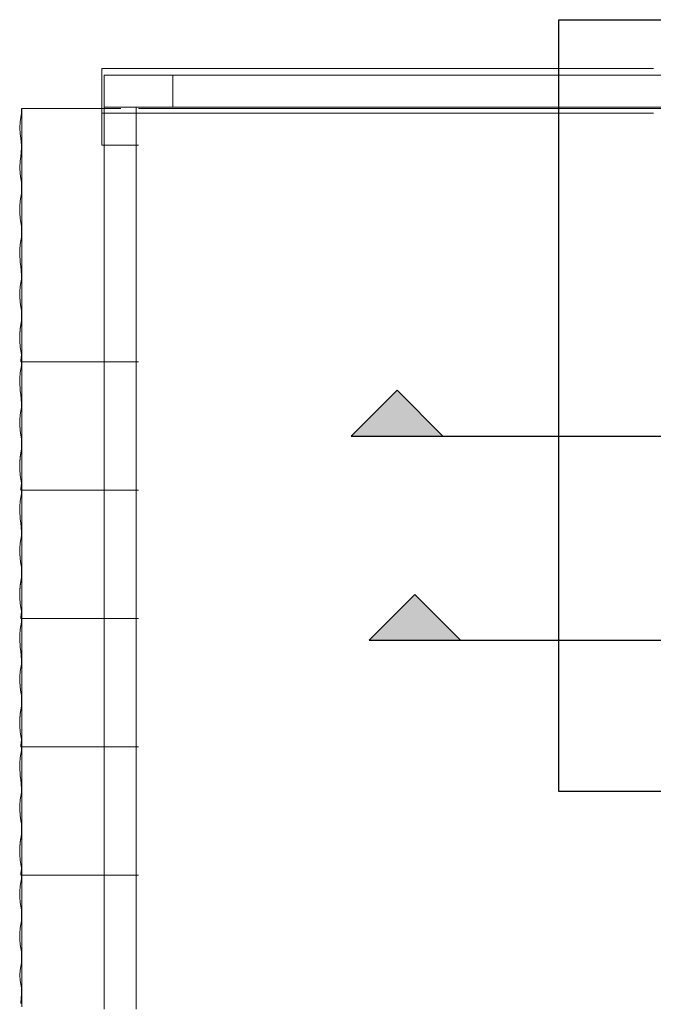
# Model space of a CAD drawing. Header units: millimetres. Extents: x -16331 to -10174, y -4135 to -3584.
# Tile 307 of 456: x -10267.46 to -10261.92, y -3991.6 to -3983. Entities that reach past the tile are written whole.
import ezdxf

# ---------------------------------------------------------------- set-up
doc = ezdxf.new("R2010")
doc.units = ezdxf.units.MM
for name, color, linetype, lineweight in [('DI-Detalhes', 1, 'Continuous', 30), ('IFC-IfcBuildingElementProxy-Contorno', 250, 'Continuous', 5), ('IFC-IfcRoof-Contorno', 250, 'Continuous', 5), ('IFC-Laje-Contorno', 134, 'Continuous', 5), ('IFC-Pilar-Contorno', 83, 'Continuous', 5), ('IFC-Viga-Contorno', 66, 'Continuous', 5)]:
    doc.layers.add(name, color=color, linetype=linetype, lineweight=lineweight)

msp = doc.modelspace()

# ---------------------------------------------------------------- hatches: boundary and pattern name
at = {"layer": 'DI-Detalhes', "linetype": 'Continuous'}
for points in [[(-10264.5578, -3986.6364), (-10263.7578, -3986.6364), (-10264.1578, -3986.2364)], [(-10264.4025, -3988.42), (-10263.6025, -3988.42), (-10264.0025, -3988.02)]]:
    msp.add_hatch(color=1, dxfattribs=at).paths.add_polyline_path(points)

# ---------------------------------------------------------------- linework, layer by layer
at = {"layer": 'DI-Detalhes'}
for p, q in [((-10264.1578, -3986.6364), (-10255.4876, -3986.6364)), ((-10264.0025, -3988.42), (-10255.2704, -3988.42))]:
    msp.add_line(p, q, dxfattribs=at)
for points in [[(-10262.7449, -3982.9979), (-10256.8435, -3982.9979), (-10256.8435, -3989.7423), (-10262.7449, -3989.7423), (-10262.7449, -3982.9979)], [(-10264.5578, -3986.6364), (-10263.7578, -3986.6364), (-10264.1578, -3986.2364), (-10264.5578, -3986.6364)], [(-10264.4025, -3988.42), (-10263.6025, -3988.42), (-10264.0025, -3988.02), (-10264.4025, -3988.42)]]:
    msp.add_lwpolyline(points, dxfattribs=at)
at = {"layer": 'IFC-IfcBuildingElementProxy-Contorno', "lineweight": 5}
for p, q in [((-10266.739, -3983.8135), (-10266.739, -3984.0792)), ((-10266.739, -3984.0792), (-10266.739, -3984.0945)), ((-10266.739, -3984.0945), (-10266.419, -3984.0945))]:
    msp.add_line(p, q, dxfattribs=at)
at = {"layer": 'IFC-IfcRoof-Contorno', "lineweight": 5}
for p, q in [((-10261.9163, -3983.4235), (-10266.739, -3983.4235)), ((-10266.739, -3983.4235), (-10266.739, -3983.7735)), ((-10267.4405, -3983.774), (-10267.4407, -3983.7815)), ((-10267.439, -3983.7735), (-10267.439, -3984.1581)), ((-10267.4387, -3983.7735), (-10267.439, -3983.7735)), ((-10267.4277, -3983.7735), (-10267.4387, -3983.7735)), ((-10267.4144, -3983.7735), (-10267.4277, -3983.7735)), ((-10267.3967, -3983.7735), (-10267.4144, -3983.7735)), ((-10267.3816, -3983.7735), (-10267.3967, -3983.7735)), ((-10267.367, -3983.7735), (-10267.3816, -3983.7735)), ((-10267.3514, -3983.7735), (-10267.367, -3983.7735)), ((-10267.3488, -3983.7735), (-10267.3514, -3983.7735)), ((-10267.3361, -3983.7735), (-10267.3488, -3983.7735)), ((-10267.3319, -3983.7735), (-10267.3361, -3983.7735)), ((-10267.3216, -3983.7735), (-10267.3319, -3983.7735)), ((-10267.3061, -3983.7735), (-10267.3216, -3983.7735)), ((-10267.3005, -3983.7735), (-10267.3061, -3983.7735)), ((-10267.2905, -3983.7735), (-10267.3005, -3983.7735)), ((-10267.2761, -3983.7735), (-10267.2905, -3983.7735)), ((-10267.2681, -3983.7735), (-10267.2761, -3983.7735)), ((-10267.2608, -3983.7735), (-10267.2681, -3983.7735)), ((-10267.2522, -3983.7735), (-10267.2608, -3983.7735)), ((-10267.2449, -3983.7735), (-10267.2522, -3983.7735)), ((-10267.2307, -3983.7735), (-10267.2449, -3983.7735)), ((-10267.2155, -3983.7735), (-10267.2307, -3983.7735)), ((-10267.2123, -3983.7735), (-10267.2155, -3983.7735)), ((-10267.2039, -3983.7735), (-10267.2123, -3983.7735)), ((-10267.0943, -3983.7735), (-10267.2039, -3983.7735)), ((-10267.0393, -3983.7735), (-10267.0943, -3983.7735)), ((-10266.9205, -3983.7735), (-10267.0393, -3983.7735)), ((-10266.7467, -3983.7735), (-10266.9205, -3983.7735)), ((-10266.5728, -3983.7735), (-10266.7467, -3983.7735)), ((-10266.739, -3983.7735), (-10266.739, -3983.774)), ((-10266.739, -3983.774), (-10266.739, -3983.7815)), ((-10261.619, -3983.7735), (-10266.419, -3983.7735)), ((-10267.447, -3983.8528), (-10267.4526, -3983.8909)), ((-10267.4435, -3983.8322), (-10267.447, -3983.8528)), ((-10267.442, -3983.8135), (-10267.4435, -3983.8322)), ((-10267.4413, -3983.8049), (-10267.442, -3983.8135)), ((-10267.4407, -3983.7835), (-10267.4413, -3983.8049)), ((-10267.4407, -3983.7815), (-10267.4407, -3983.7835)), ((-10266.739, -3983.7815), (-10266.739, -3983.7835)), ((-10266.739, -3983.7835), (-10266.739, -3983.8135)), ((-10266.739, -3983.8135), (-10266.419, -3983.8135)), ((-10266.419, -3983.8135), (-10261.9163, -3983.8135)), ((-10267.4526, -3983.8909), (-10267.4546, -3983.9423)), ((-10267.4546, -3983.9423), (-10267.4527, -3983.994)), ((-10267.4527, -3983.994), (-10267.4473, -3984.0328)), ((-10267.4473, -3984.0328), (-10267.4425, -3984.067)), ((-10267.4425, -3984.067), (-10267.4414, -3984.0945)), ((-10267.4407, -3984.1127), (-10267.4425, -3984.1583)), ((-10267.4414, -3984.0945), (-10267.4407, -3984.1127)), ((-10267.4473, -3984.1925), (-10267.4534, -3984.2336)), ((-10267.4425, -3984.1583), (-10267.4473, -3984.1925)), ((-10267.439, -3984.1581), (-10267.439, -3984.4476)), ((-10267.4534, -3984.2336), (-10267.4556, -3984.2896)), ((-10267.4556, -3984.2896), (-10267.4534, -3984.3457)), ((-10267.4534, -3984.3457), (-10267.4473, -3984.3867)), ((-10267.4473, -3984.3867), (-10267.4419, -3984.4194)), ((-10267.4419, -3984.4194), (-10267.4397, -3984.4664)), ((-10267.4397, -3984.4664), (-10267.4414, -3984.5142)), ((-10267.439, -3984.4476), (-10267.439, -3984.4812)), ((-10267.4466, -3984.549), (-10267.4529, -3984.582)), ((-10267.4414, -3984.5142), (-10267.4466, -3984.549)), ((-10267.439, -3984.4812), (-10267.439, -3984.8211)), ((-10267.4566, -3984.6303), (-10267.4567, -3984.6844)), ((-10267.4529, -3984.582), (-10267.4566, -3984.6303)), ((-10267.4567, -3984.6844), (-10267.4534, -3984.7338)), ((-10267.4534, -3984.7338), (-10267.4473, -3984.7687)), ((-10267.4473, -3984.7687), (-10267.4421, -3984.8019)), ((-10267.4421, -3984.8019), (-10267.4401, -3984.8485)), ((-10267.442, -3984.8953), (-10267.4472, -3984.9288)), ((-10267.4401, -3984.8485), (-10267.442, -3984.8953)), ((-10267.439, -3984.8211), (-10267.439, -3984.8749)), ((-10267.439, -3984.8749), (-10267.439, -3985.1866)), ((-10267.4529, -3984.9615), (-10267.4561, -3985.0073)), ((-10267.4472, -3984.9288), (-10267.4529, -3984.9615)), ((-10267.4561, -3985.0073), (-10267.4561, -3985.0578)), ((-10267.4561, -3985.0578), (-10267.4534, -3985.0978)), ((-10267.4546, -3985.0637), (-10267.4534, -3985.0978)), ((-10267.4534, -3985.0978), (-10267.453, -3985.1037)), ((-10267.4534, -3985.0978), (-10267.4527, -3985.1154)), ((-10267.4527, -3985.1154), (-10267.4473, -3985.1543)), ((-10267.4473, -3985.1543), (-10267.4425, -3985.1885)), ((-10267.4425, -3985.1885), (-10267.4408, -3985.2317)), ((-10267.4408, -3985.2317), (-10267.4421, -3985.2631)), ((-10267.4402, -3985.2166), (-10267.4408, -3985.2317)), ((-10267.4408, -3985.2317), (-10267.4407, -3985.2341)), ((-10267.439, -3985.1866), (-10267.439, -3985.2795)), ((-10267.4473, -3985.2966), (-10267.4529, -3985.3292)), ((-10267.4421, -3985.2631), (-10267.4473, -3985.2966)), ((-10267.439, -3985.2795), (-10267.439, -3985.6151)), ((-10267.4529, -3985.3292), (-10267.456, -3985.3746)), ((-10267.456, -3985.3746), (-10267.456, -3985.4018)), ((-10267.456, -3985.4018), (-10267.456, -3985.4245)), ((-10267.4556, -3985.4111), (-10267.4534, -3985.4671)), ((-10267.456, -3985.4245), (-10267.4538, -3985.457)), ((-10267.4538, -3985.457), (-10267.4529, -3985.47)), ((-10267.4534, -3985.4671), (-10267.4473, -3985.5082)), ((-10267.4473, -3985.5082), (-10267.4421, -3985.5396)), ((-10267.4422, -3985.5362), (-10267.4421, -3985.5396)), ((-10267.4403, -3985.5826), (-10267.4422, -3985.6289)), ((-10267.4421, -3985.5396), (-10267.4419, -3985.5408)), ((-10267.4421, -3985.5396), (-10267.4403, -3985.5826)), ((-10267.4466, -3985.6704), (-10267.4529, -3985.7035)), ((-10267.4473, -3985.6624), (-10267.4523, -3985.6951)), ((-10267.4422, -3985.6289), (-10267.4473, -3985.6624)), ((-10267.439, -3985.6151), (-10267.439, -3985.9425)), ((-10267.4566, -3985.7518), (-10267.4567, -3985.8059)), ((-10267.4529, -3985.7035), (-10267.4566, -3985.7518)), ((-10267.4526, -3985.7015), (-10267.4541, -3985.7403)), ((-10267.4523, -3985.6951), (-10267.4526, -3985.7015)), ((-10267.4567, -3985.8059), (-10267.4534, -3985.8552)), ((-10267.4534, -3985.8552), (-10267.4473, -3985.8901)), ((-10267.4473, -3985.8901), (-10267.4421, -3985.9233)), ((-10267.4418, -3985.9307), (-10267.4424, -3985.946)), ((-10267.4421, -3985.9233), (-10267.4418, -3985.9307)), ((-10267.4416, -3985.9264), (-10267.4418, -3985.9307)), ((-10267.4424, -3985.946), (-10267.4477, -3985.9791)), ((-10267.4477, -3985.9791), (-10267.4466, -3985.9865)), ((-10267.442, -3986.0167), (-10267.4472, -3986.0502)), ((-10267.4466, -3985.9865), (-10266.419, -3985.9865)), ((-10267.4408, -3985.9865), (-10267.442, -3986.0167)), ((-10267.439, -3985.9425), (-10267.439, -3985.9964)), ((-10267.439, -3985.9964), (-10267.439, -3986.401)), ((-10267.4529, -3986.0829), (-10267.4561, -3986.1287)), ((-10267.4472, -3986.0502), (-10267.4529, -3986.0829)), ((-10267.4561, -3986.1287), (-10267.4561, -3986.1792)), ((-10267.4561, -3986.1792), (-10267.4534, -3986.2192)), ((-10267.4546, -3986.1852), (-10267.4534, -3986.2192)), ((-10267.4534, -3986.2192), (-10267.453, -3986.2251)), ((-10267.4534, -3986.2192), (-10267.4527, -3986.2369)), ((-10267.4527, -3986.2369), (-10267.4473, -3986.2757)), ((-10267.4473, -3986.2757), (-10267.4425, -3986.3099)), ((-10267.4425, -3986.3099), (-10267.4408, -3986.3532)), ((-10267.4408, -3986.3532), (-10267.4421, -3986.3845)), ((-10267.4402, -3986.338), (-10267.4408, -3986.3532)), ((-10267.4408, -3986.3532), (-10267.4407, -3986.3555)), ((-10267.4473, -3986.418), (-10267.4529, -3986.4506)), ((-10267.4421, -3986.3845), (-10267.4473, -3986.418)), ((-10267.439, -3986.401), (-10267.439, -3986.7365)), ((-10267.4529, -3986.4506), (-10267.456, -3986.496)), ((-10267.456, -3986.496), (-10267.456, -3986.5233)), ((-10267.456, -3986.5233), (-10267.456, -3986.546)), ((-10267.4556, -3986.5325), (-10267.4534, -3986.5885)), ((-10267.456, -3986.546), (-10267.4538, -3986.5784)), ((-10267.4538, -3986.5784), (-10267.4529, -3986.5914)), ((-10267.4534, -3986.5885), (-10267.4473, -3986.6296)), ((-10267.4473, -3986.6296), (-10267.4421, -3986.661)), ((-10267.4422, -3986.6576), (-10267.4421, -3986.661)), ((-10267.4403, -3986.704), (-10267.4422, -3986.7503)), ((-10267.4421, -3986.661), (-10267.4419, -3986.6623)), ((-10267.4421, -3986.661), (-10267.4403, -3986.704)), ((-10267.4473, -3986.7838), (-10267.4523, -3986.8165)), ((-10267.4422, -3986.7503), (-10267.4473, -3986.7838)), ((-10267.439, -3986.7365), (-10267.439, -3987.0639)), ((-10267.4566, -3986.8732), (-10267.4567, -3986.9273)), ((-10267.4529, -3986.8249), (-10267.4566, -3986.8732)), ((-10267.4526, -3986.8229), (-10267.4541, -3986.8617)), ((-10267.4466, -3986.7919), (-10267.4529, -3986.8249)), ((-10267.4523, -3986.8165), (-10267.4526, -3986.8229)), ((-10267.4567, -3986.9273), (-10267.4534, -3986.9766)), ((-10267.4534, -3986.9766), (-10267.4473, -3987.0115)), ((-10267.4473, -3987.0115), (-10267.4421, -3987.0447)), ((-10267.4421, -3987.0447), (-10267.4418, -3987.0522)), ((-10267.4416, -3987.0479), (-10267.4418, -3987.0522)), ((-10267.4424, -3987.0674), (-10267.4477, -3987.1006)), ((-10267.4477, -3987.1006), (-10267.4466, -3987.1079)), ((-10267.4466, -3987.1079), (-10266.419, -3987.1079)), ((-10267.4418, -3987.0522), (-10267.4424, -3987.0674)), ((-10267.4408, -3987.1079), (-10267.442, -3987.1381)), ((-10267.439, -3987.0639), (-10267.439, -3987.1178)), ((-10267.439, -3987.1178), (-10267.439, -3987.5224)), ((-10267.4529, -3987.2044), (-10267.4561, -3987.2502)), ((-10267.4472, -3987.1716), (-10267.4529, -3987.2044)), ((-10267.442, -3987.1381), (-10267.4472, -3987.1716)), ((-10267.4561, -3987.2502), (-10267.4561, -3987.3006)), ((-10267.4561, -3987.3006), (-10267.4534, -3987.3406)), ((-10267.4546, -3987.3066), (-10267.4534, -3987.3406)), ((-10267.4534, -3987.3406), (-10267.453, -3987.3466)), ((-10267.4534, -3987.3406), (-10267.4527, -3987.3583)), ((-10267.4527, -3987.3583), (-10267.4473, -3987.3971)), ((-10267.4473, -3987.3971), (-10267.4425, -3987.4313)), ((-10267.4425, -3987.4313), (-10267.4408, -3987.4746)), ((-10267.4408, -3987.4746), (-10267.4421, -3987.506)), ((-10267.4402, -3987.4594), (-10267.4408, -3987.4746)), ((-10267.4408, -3987.4746), (-10267.4407, -3987.477)), ((-10267.4473, -3987.5394), (-10267.4529, -3987.572)), ((-10267.4421, -3987.506), (-10267.4473, -3987.5394)), ((-10267.439, -3987.5224), (-10267.439, -3987.8579)), ((-10267.4529, -3987.572), (-10267.456, -3987.6174)), ((-10267.456, -3987.6174), (-10267.456, -3987.6447)), ((-10267.456, -3987.6447), (-10267.456, -3987.6674)), ((-10267.456, -3987.6674), (-10267.4538, -3987.6998)), ((-10267.4556, -3987.6539), (-10267.4534, -3987.7099)), ((-10267.4538, -3987.6998), (-10267.4529, -3987.7128)), ((-10267.4534, -3987.7099), (-10267.4473, -3987.751)), ((-10267.4473, -3987.751), (-10267.4421, -3987.7825)), ((-10267.4422, -3987.7791), (-10267.4421, -3987.7825)), ((-10267.4421, -3987.7825), (-10267.4419, -3987.7837)), ((-10267.4421, -3987.7825), (-10267.4403, -3987.8254)), ((-10267.4473, -3987.9053), (-10267.4523, -3987.9379)), ((-10267.4422, -3987.8718), (-10267.4473, -3987.9053)), ((-10267.4403, -3987.8254), (-10267.4422, -3987.8718)), ((-10267.439, -3987.8579), (-10267.439, -3988.1854)), ((-10267.4566, -3987.9946), (-10267.4567, -3988.0487)), ((-10267.4529, -3987.9463), (-10267.4566, -3987.9946)), ((-10267.4526, -3987.9443), (-10267.4541, -3987.9831)), ((-10267.4466, -3987.9133), (-10267.4529, -3987.9463)), ((-10267.4523, -3987.9379), (-10267.4526, -3987.9443)), ((-10267.4567, -3988.0487), (-10267.4534, -3988.0981)), ((-10267.4534, -3988.0981), (-10267.4473, -3988.133)), ((-10267.4473, -3988.133), (-10267.4421, -3988.1661)), ((-10267.4421, -3988.1661), (-10267.4418, -3988.1736)), ((-10267.4424, -3988.1888), (-10267.4477, -3988.222)), ((-10267.4477, -3988.222), (-10267.4466, -3988.2294)), ((-10267.4466, -3988.2294), (-10266.419, -3988.2294)), ((-10267.4418, -3988.1736), (-10267.4424, -3988.1888)), ((-10267.4408, -3988.2294), (-10267.442, -3988.2596)), ((-10267.4416, -3988.1693), (-10267.4418, -3988.1736)), ((-10267.439, -3988.1854), (-10267.439, -3988.2392)), ((-10267.439, -3988.2392), (-10267.439, -3988.6438)), ((-10267.4529, -3988.3258), (-10267.4561, -3988.3716)), ((-10267.4472, -3988.2931), (-10267.4529, -3988.3258)), ((-10267.442, -3988.2596), (-10267.4472, -3988.2931)), ((-10267.4561, -3988.3716), (-10267.4561, -3988.4221)), ((-10267.4561, -3988.4221), (-10267.4534, -3988.462)), ((-10267.4546, -3988.428), (-10267.4534, -3988.462)), ((-10267.4534, -3988.462), (-10267.453, -3988.468)), ((-10267.4534, -3988.462), (-10267.4527, -3988.4797)), ((-10267.4527, -3988.4797), (-10267.4473, -3988.5185)), ((-10267.4473, -3988.5185), (-10267.4425, -3988.5527)), ((-10267.4425, -3988.5527), (-10267.4408, -3988.596)), ((-10267.4408, -3988.596), (-10267.4421, -3988.6274)), ((-10267.4402, -3988.5808), (-10267.4408, -3988.596)), ((-10267.4408, -3988.596), (-10267.4407, -3988.5984)), ((-10267.4473, -3988.6608), (-10267.4529, -3988.6935)), ((-10267.4421, -3988.6274), (-10267.4473, -3988.6608)), ((-10267.439, -3988.6438), (-10267.439, -3988.9793)), ((-10267.4529, -3988.6935), (-10267.456, -3988.7389)), ((-10267.456, -3988.7389), (-10267.456, -3988.7661)), ((-10267.456, -3988.7661), (-10267.456, -3988.7888)), ((-10267.456, -3988.7888), (-10267.4538, -3988.8212)), ((-10267.4556, -3988.7753), (-10267.4534, -3988.8314)), ((-10267.4538, -3988.8212), (-10267.4529, -3988.8343)), ((-10267.4534, -3988.8314), (-10267.4473, -3988.8724)), ((-10267.4473, -3988.8724), (-10267.4421, -3988.9039)), ((-10267.4422, -3988.9005), (-10267.4421, -3988.9039)), ((-10267.4421, -3988.9039), (-10267.4419, -3988.9051)), ((-10267.4421, -3988.9039), (-10267.4403, -3988.9468)), ((-10267.4473, -3989.0267), (-10267.4523, -3989.0593)), ((-10267.4422, -3988.9932), (-10267.4473, -3989.0267)), ((-10267.4403, -3988.9468), (-10267.4422, -3988.9932)), ((-10267.439, -3988.9793), (-10267.439, -3989.3068)), ((-10267.4529, -3989.0678), (-10267.4566, -3989.116)), ((-10267.4526, -3989.0658), (-10267.4541, -3989.1046)), ((-10267.4466, -3989.0347), (-10267.4529, -3989.0678)), ((-10267.4523, -3989.0593), (-10267.4526, -3989.0658)), ((-10267.4566, -3989.116), (-10267.4567, -3989.1701)), ((-10267.4567, -3989.1701), (-10267.4534, -3989.2195)), ((-10267.4534, -3989.2195), (-10267.4473, -3989.2544)), ((-10267.4473, -3989.2544), (-10267.4421, -3989.2876)), ((-10267.4424, -3989.3103), (-10267.4477, -3989.3434)), ((-10267.4477, -3989.3434), (-10267.4466, -3989.3508)), ((-10267.4466, -3989.3508), (-10266.419, -3989.3508)), ((-10267.4418, -3989.295), (-10267.4424, -3989.3103)), ((-10267.4421, -3989.2876), (-10267.4418, -3989.295)), ((-10267.4408, -3989.3508), (-10267.442, -3989.381)), ((-10267.4416, -3989.2907), (-10267.4418, -3989.295)), ((-10267.439, -3989.3068), (-10267.439, -3989.3606)), ((-10267.439, -3989.3606), (-10267.439, -3990.1008)), ((-10267.4529, -3989.4472), (-10267.4561, -3989.493)), ((-10267.4472, -3989.4145), (-10267.4529, -3989.4472)), ((-10267.442, -3989.381), (-10267.4472, -3989.4145)), ((-10267.4561, -3989.493), (-10267.4561, -3989.5435)), ((-10267.4561, -3989.5435), (-10267.4534, -3989.5835)), ((-10267.4546, -3989.5495), (-10267.4534, -3989.5835)), ((-10267.4534, -3989.5835), (-10267.453, -3989.5894)), ((-10267.4534, -3989.5835), (-10267.4527, -3989.6011)), ((-10267.4527, -3989.6011), (-10267.4473, -3989.64)), ((-10267.4473, -3989.64), (-10267.4425, -3989.6742)), ((-10267.4425, -3989.6742), (-10267.4408, -3989.7174)), ((-10267.4402, -3989.7023), (-10267.4408, -3989.7174)), ((-10267.4473, -3989.7823), (-10267.4529, -3989.8149)), ((-10267.4421, -3989.7488), (-10267.4473, -3989.7823)), ((-10267.4408, -3989.7174), (-10267.4421, -3989.7488)), ((-10267.4408, -3989.7174), (-10267.4407, -3989.7198)), ((-10267.4529, -3989.8149), (-10267.456, -3989.8603)), ((-10267.456, -3989.8603), (-10267.456, -3989.8876)), ((-10267.456, -3989.8876), (-10267.456, -3989.9102)), ((-10267.456, -3989.9102), (-10267.4538, -3989.9427)), ((-10267.4556, -3989.8968), (-10267.4534, -3989.9528)), ((-10267.4538, -3989.9427), (-10267.4529, -3989.9557)), ((-10267.4534, -3989.9528), (-10267.4473, -3989.9939)), ((-10267.4473, -3989.9939), (-10267.4421, -3990.0253)), ((-10267.4422, -3990.0219), (-10267.4421, -3990.0253)), ((-10267.4421, -3990.0253), (-10267.4419, -3990.0265)), ((-10267.4421, -3990.0253), (-10267.4403, -3990.0683)), ((-10267.4422, -3990.1146), (-10267.4473, -3990.1481)), ((-10267.4403, -3990.0683), (-10267.4422, -3990.1146)), ((-10267.439, -3990.1008), (-10267.439, -3991.6235)), ((-10267.4529, -3990.1892), (-10267.4566, -3990.2375)), ((-10267.4526, -3990.1872), (-10267.4541, -3990.226)), ((-10267.4466, -3990.1562), (-10267.4529, -3990.1892)), ((-10267.4523, -3990.1808), (-10267.4526, -3990.1872)), ((-10267.4473, -3990.1481), (-10267.4523, -3990.1808)), ((-10267.4566, -3990.2375), (-10267.4567, -3990.2916)), ((-10267.4567, -3990.2916), (-10267.4534, -3990.3409)), ((-10267.4534, -3990.3409), (-10267.4473, -3990.3758)), ((-10267.4473, -3990.3758), (-10267.4421, -3990.409)), ((-10267.4424, -3990.4317), (-10267.4477, -3990.4649)), ((-10267.4477, -3990.4649), (-10267.4466, -3990.4722)), ((-10267.4466, -3990.4722), (-10266.419, -3990.4722)), ((-10267.4418, -3990.4165), (-10267.4424, -3990.4317)), ((-10267.4421, -3990.409), (-10267.4418, -3990.4165)), ((-10267.4408, -3990.4722), (-10267.442, -3990.5024)), ((-10267.4416, -3990.4122), (-10267.4418, -3990.4165)), ((-10267.4529, -3990.5687), (-10267.4561, -3990.6144)), ((-10267.4472, -3990.5359), (-10267.4529, -3990.5687)), ((-10267.442, -3990.5024), (-10267.4472, -3990.5359)), ((-10267.4561, -3990.6144), (-10267.4561, -3990.6649)), ((-10267.4561, -3990.6649), (-10267.453, -3990.7109)), ((-10267.453, -3990.7109), (-10267.4473, -3990.7439)), ((-10267.4473, -3990.7439), (-10267.4421, -3990.7772)), ((-10267.4421, -3990.7772), (-10267.4402, -3990.8237)), ((-10267.4402, -3990.8237), (-10267.4421, -3990.8703)), ((-10267.4473, -3990.9037), (-10267.4529, -3990.9363)), ((-10267.4421, -3990.8703), (-10267.4473, -3990.9037)), ((-10267.4529, -3990.9363), (-10267.456, -3990.9817)), ((-10267.456, -3990.9817), (-10267.456, -3991.0317)), ((-10267.456, -3991.0317), (-10267.4529, -3991.0771)), ((-10267.4529, -3991.0771), (-10267.4473, -3991.1099)), ((-10267.4473, -3991.1099), (-10267.4422, -3991.1433)), ((-10267.4422, -3991.1433), (-10267.4403, -3991.1897)), ((-10267.4422, -3991.2361), (-10267.4473, -3991.2695)), ((-10267.4403, -3991.1897), (-10267.4422, -3991.2361)), ((-10267.4523, -3991.3022), (-10267.4541, -3991.3474)), ((-10267.4541, -3991.3474), (-10267.4523, -3991.3926)), ((-10267.4473, -3991.2695), (-10267.4523, -3991.3022)), ((-10267.4523, -3991.3926), (-10267.4473, -3991.4253)), ((-10267.4473, -3991.4253), (-10267.4422, -3991.4595)), ((-10267.4404, -3991.5065), (-10267.4424, -3991.5531)), ((-10267.4422, -3991.4595), (-10267.4404, -3991.5065)), ((-10267.4424, -3991.5531), (-10267.4477, -3991.5863)), ((-10267.4477, -3991.5863), (-10267.4466, -3991.5936))]:
    msp.add_line(p, q, dxfattribs=at)
at = {"layer": 'IFC-Laje-Contorno', "lineweight": 5}
for p, q in [((-10266.119, -3983.7635), (-10266.439, -3983.7635)), ((-10266.439, -3983.7635), (-10266.439, -3991.6435)), ((-10261.919, -3983.7635), (-10266.119, -3983.7635)), ((-10261.599, -3983.7635), (-10261.919, -3983.7635))]:
    msp.add_line(p, q, dxfattribs=at)
at = {"layer": 'IFC-Pilar-Contorno', "lineweight": 5}
for p, q in [((-10266.719, -3983.4835), (-10266.719, -3983.7635)), ((-10266.439, -3983.4835), (-10266.719, -3983.4835)), ((-10266.119, -3983.4835), (-10266.439, -3983.4835)), ((-10266.119, -3983.7635), (-10266.119, -3983.4835)), ((-10266.719, -3983.7635), (-10266.439, -3983.7635)), ((-10266.439, -3983.7635), (-10266.119, -3983.7635))]:
    msp.add_line(p, q, dxfattribs=at)
at = {"layer": 'IFC-Viga-Contorno', "lineweight": 5}
for p, q in [((-10266.119, -3983.4835), (-10266.119, -3983.7635)), ((-10261.599, -3983.4835), (-10266.119, -3983.4835)), ((-10266.579, -3983.7635), (-10266.719, -3983.7635)), ((-10266.719, -3983.7635), (-10266.719, -3991.6435)), ((-10266.439, -3983.7635), (-10266.579, -3983.7635)), ((-10266.439, -3991.6435), (-10266.439, -3983.7635)), ((-10266.119, -3983.7635), (-10261.599, -3983.7635))]:
    msp.add_line(p, q, dxfattribs=at)

doc.saveas('drawing.dxf')
